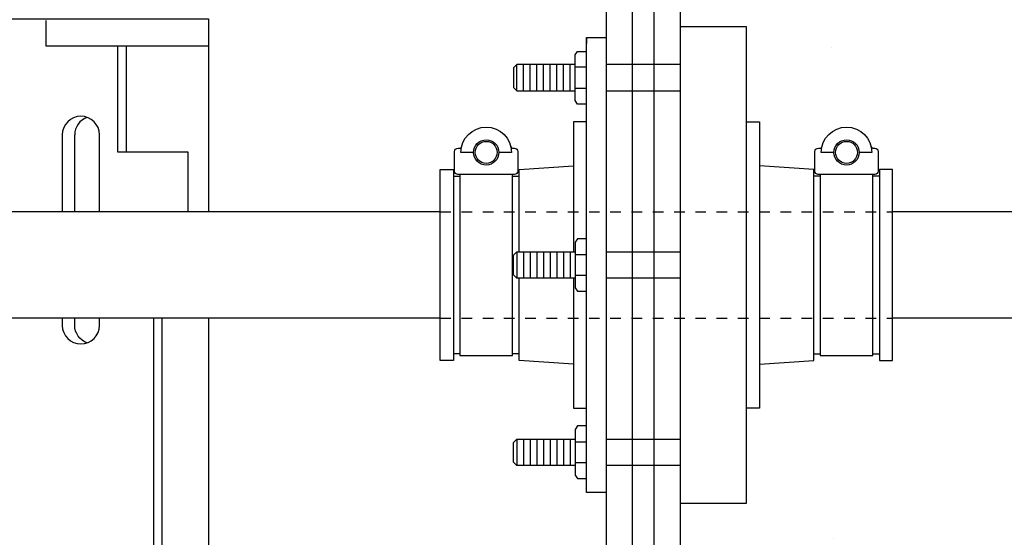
# Model space of a CAD drawing. Extents: x -169 to 2224, y 0 to 2796.
# Tile 442 of 530: x 1891 to 1900, y 932 to 937. Entities that reach past the tile are written whole.
import ezdxf

# ---------------------------------------------------------------- set-up
doc = ezdxf.new("R2010")
doc.units = 0
doc.header["$MEASUREMENT"] = 0
doc.header["$PDSIZE"] = 1
doc.linetypes.add('HIDDEN5', pattern=[0.05, 0.025, -0.025])
doc.layers.get('DEFPOINTS').update_dxf_attribs({"linetype": 'CONTINUOUS'})
for name, color, linetype in [('BOOT-CONDUIT', 1, 'CONTINUOUS'), ('CONDUIT', 2, 'CONTINUOUS'), ('DIM', 3, 'CONTINUOUS'), ('FRP-SUMP', 2, 'CONTINUOUS'), ('PEAGRAVEL-HATCH', 3, 'CONTINUOUS'), ('PROBE', 2, 'CONTINUOUS')]:
    doc.layers.add(name, color=color, linetype=linetype)
doc.styles.add('SIMPLEX', font='simplex')
doc.dimstyles.new('DIM64', dxfattribs={"dimscale": 64, "dimtxt": 0.09375, "dimasz": 0.09375, "dimexe": 0.0625, "dimexo": 0.0625, "dimgap": 0.046875, "dimtad": 1, "dimdec": 4, "dimzin": 3, "dimdsep": 46, "dimlunit": 4, "dimtxsty": 'SIMPLEX', "dimcen": 0, "dimclrd": 256, "dimclre": 256, "dimclrt": 256, "dimadec": 0, "dimazin": 0, "dimtfac": 1, "dimtdec": 4, "dimtmove": 0, "dimatfit": 3, "dimfxl": 1, "dimfrac": 2, "dimtolj": 1, "dimtzin": 0, "dimarcsym": 0})

# ---------------------------------------------------------------- blocks, each defined once
blk = doc.blocks.new('*D48')
at = {"layer": 'DEFPOINTS', "color": 0, "transparency": 16777216}
for p in [(2031.7725, 978.296), (1368.5472, 978.0147), (2031.7725, 700.5233)]:
    blk.add_point(p, dxfattribs=at)
at = {"layer": 'DIM', "lineweight": -2, "transparency": 16777216}
for p, q in [((2031.7725, 974.296), (2031.7725, 696.5233)), ((1368.5472, 974.0147), (1368.5472, 696.5233)), ((1374.5472, 700.5233), (2025.7725, 700.5233))]:
    blk.add_line(p, q, dxfattribs=at)
at = {"layer": 'DIM', "transparency": 16777216}
for points in [[(1374.5472, 701.5233), (1374.5472, 699.5233), (1368.5472, 700.5233)], [(2025.7725, 701.5233), (2025.7725, 699.5233), (2031.7725, 700.5233)]]:
    blk.add_solid(points, dxfattribs=at)
at = {"layer": 'DIM', "transparency": 16777216, "insert": (1700.1599, 708.0947), "char_height": 6, "attachment_point": 5, "style": 'SIMPLEX'}
blk.add_mtext('\\A1;55\'-3 1/4" (F.V. TANK SLAB)', dxfattribs=at)

msp = doc.modelspace()

# ---------------------------------------------------------------- hatches: boundary and pattern name
at = {"layer": 'PEAGRAVEL-HATCH'}
h = msp.add_hatch(dxfattribs=at)
h.set_pattern_fill('AR-SAND', color=256, scale=7.5, style=0)
h.set_pattern_definition([(37.5, (1377.29, 921.773), (-0.47245, 14.45118), [0, -11.4, 0, -12.75, 0, -12.1875]), (7.5, (1377.29, 921.773), (13.2733, 21.1661), [0, -6.15, 0, -10.275, 0, -3.9375]), (327.5, (1368.066, 921.773), (23.35606, 0.04244), [0, -3.75, 0, -13.5, 0, -17.625]), (317.5, (1368.066, 921.773), (22.54595, 6.5826), [0, -1.875, 0, -8.85, 0, -10.125])])
h.paths.add_polyline_path([(1866.9533, 945.77096), (1941.15711, 946.07721), (1929.86671, 921.77328), (1866.9533, 921.77328)])

# ---------------------------------------------------------------- linework, layer by layer
at = {"layer": 'BOOT-CONDUIT', "color": 7}
for p, q in [((1895.87404, 936.40362), (1895.87404, 936.65112)), ((1895.93654, 936.40362), (1895.93654, 936.65112)), ((1895.99904, 936.40362), (1895.99904, 936.65112)), ((1896.06154, 936.40362), (1896.06154, 936.65112)), ((1896.12404, 936.40362), (1896.12404, 936.65112)), ((1896.18654, 936.40362), (1896.18654, 936.65112)), ((1896.24904, 936.40362), (1896.24904, 936.65112)), ((1896.31154, 936.40362), (1896.31154, 936.65112)), ((1896.37404, 936.40362), (1896.37404, 936.65112)), ((1896.52903, 936.62686), (1896.4231, 936.62686)), ((1897.41198, 936.65122), (1896.71198, 936.65122)), ((1896.4231, 936.42787), (1896.52903, 936.42787)), ((1896.71198, 936.40372), (1897.41198, 936.40372)), ((1895.87404, 934.88954), (1895.87404, 934.64204)), ((1895.93654, 934.88954), (1895.93654, 934.64204)), ((1895.99904, 934.88954), (1895.99904, 934.64204)), ((1896.06154, 934.88954), (1896.06154, 934.64204)), ((1896.12404, 934.88954), (1896.12404, 934.64204)), ((1896.18654, 934.88954), (1896.18654, 934.64204)), ((1896.24904, 934.88954), (1896.24904, 934.64204)), ((1896.31154, 934.88954), (1896.31154, 934.64204)), ((1896.37404, 934.88954), (1896.37404, 934.64204)), ((1896.4231, 934.86529), (1896.52903, 934.86529)), ((1896.71198, 934.88944), (1897.41198, 934.88944)), ((1896.52903, 934.6663), (1896.4231, 934.6663)), ((1897.41198, 934.64194), (1896.71198, 934.64194)), ((1895.87404, 933.12797), (1895.87404, 932.88047)), ((1895.93654, 933.12797), (1895.93654, 932.88047)), ((1895.99904, 933.12797), (1895.99904, 932.88047)), ((1896.06154, 933.12797), (1896.06154, 932.88047)), ((1896.12404, 933.12797), (1896.12404, 932.88047)), ((1896.18654, 933.12797), (1896.18654, 932.88047)), ((1896.24904, 933.12797), (1896.24904, 932.88047)), ((1896.31154, 933.12797), (1896.31154, 932.88047)), ((1896.37404, 933.12797), (1896.37404, 932.88047)), ((1896.4231, 933.10371), (1896.52903, 933.10371)), ((1896.71198, 933.12786), (1897.41198, 933.12786)), ((1896.52903, 932.90472), (1896.4231, 932.90472)), ((1897.41198, 932.88036), (1896.71198, 932.88036))]:
    msp.add_line(p, q, dxfattribs=at)
at = {"layer": 'BOOT-CONDUIT', "linetype": 'Continuous'}
for p, q in [((1895.27589, 935.6011), (1895.33776, 935.6011)), ((1895.83276, 935.6011), (1895.89464, 935.6011)), ((1898.727, 935.6011), (1898.66512, 935.6011)), ((1899.28387, 935.6011), (1899.222, 935.6011)), ((1895.33776, 933.93048), (1895.27589, 933.93048)), ((1895.89464, 933.93048), (1895.83276, 933.93048)), ((1898.66512, 933.93048), (1898.727, 933.93048)), ((1899.222, 933.93048), (1899.28387, 933.93048))]:
    msp.add_line(p, q, dxfattribs=at)
for points in [[(1897.41198, 932.52282), (1897.41198, 937.00876), (1898.03073, 937.00876), (1898.03073, 932.52282)], [(1895.27589, 933.8686), (1895.15213, 933.8686), (1895.15213, 935.66298), (1895.27589, 935.66298), (1895.27589, 935.6011), (1895.27589, 933.93048)], [(1899.40762, 933.8686), (1899.40762, 935.66298), (1899.28387, 935.66298), (1899.28387, 935.6011), (1899.28387, 933.93048), (1899.28387, 933.8686)]]:
    msp.add_lwpolyline(points, close=True, dxfattribs=at)
at = {"layer": 'BOOT-CONDUIT'}
msp.add_lwpolyline([(1896.52903, 936.90432), (1896.71198, 936.90432), (1896.71198, 932.62752), (1896.52903, 932.62752), (1896.52903, 936.90432), (1896.52903, 936.84888)], dxfattribs=at)
at = {"layer": 'BOOT-CONDUIT', "color": 7}
for points in [[(1896.52903, 936.27988), (1896.44224, 936.27988), (1896.4231, 936.31303), (1896.4231, 936.7417), (1896.44224, 936.77486), (1896.52903, 936.77486)], [(1896.4231, 936.65112), (1895.87404, 936.65112), (1895.84311, 936.62018), (1895.84311, 936.43456), (1895.84583, 936.43184), (1895.87404, 936.40362), (1896.4231, 936.40362)], [(1895.33776, 935.61694), (1895.33776, 933.91464), (1895.83276, 933.91464), (1895.83276, 935.61694)], [(1898.727, 935.61694), (1898.727, 933.91464), (1899.222, 933.91464), (1899.222, 935.61694)], [(1896.52903, 935.01328), (1896.44224, 935.01328), (1896.4231, 934.98013), (1896.4231, 934.55146), (1896.44224, 934.5183), (1896.52903, 934.5183)], [(1896.4231, 934.64204), (1895.87404, 934.64204), (1895.84311, 934.67298), (1895.84311, 934.8586), (1895.84583, 934.86132), (1895.87404, 934.88954), (1896.4231, 934.88954)], [(1896.52903, 933.25171), (1896.44224, 933.25171), (1896.4231, 933.21855), (1896.4231, 932.78988), (1896.44224, 932.75672), (1896.52903, 932.75672)], [(1896.4231, 932.88047), (1895.87404, 932.88047), (1895.84311, 932.9114), (1895.84311, 933.09703), (1895.84583, 933.09975), (1895.87404, 933.12797), (1896.4231, 933.12797)]]:
    msp.add_lwpolyline(points, dxfattribs=at)
for points in [[(1895.46646, 935.82484), (1895.34766, 935.82484, -1), (1895.82286, 935.82484), (1895.70406, 935.82484)], [(1898.8557, 935.82484), (1898.7369, 935.82484, -1), (1899.2121, 935.82484), (1899.0933, 935.82484)], [(1895.81727, 935.87609, 0.3518718), (1895.83177, 935.86444), (1895.85101, 935.86444, -0.4142136), (1895.88226, 935.83262), (1895.88226, 935.64819, -0.4142136), (1895.85043, 935.61694), (1895.31951, 935.61694, -0.4142134), (1895.28826, 935.64877), (1895.28826, 935.83319, -0.4142137), (1895.32009, 935.86444), (1895.33875, 935.86444, 0.351882), (1895.35325, 935.87609)], [(1899.2065, 935.87609, 0.3518718), (1899.221, 935.86444), (1899.24025, 935.86444, -0.4142136), (1899.2715, 935.83262), (1899.2715, 935.64819, -0.4142136), (1899.23967, 935.61694), (1898.70875, 935.61694, -0.4142134), (1898.6775, 935.64877), (1898.6775, 935.83319, -0.4142137), (1898.70932, 935.86444), (1898.72799, 935.86444, 0.351882), (1898.74249, 935.87609)]]:
    msp.add_lwpolyline(points, format="xyb", dxfattribs=at)
at = {"layer": 'BOOT-CONDUIT', "linetype": 'Continuous'}
for points in [[(1896.52903, 936.11157), (1896.40528, 936.11157), (1896.40528, 934.88954)], [(1898.03073, 936.11157), (1898.15448, 936.11157), (1898.15448, 933.42001), (1898.03073, 933.42001)], [(1895.89464, 934.88954), (1895.89464, 935.6011), (1895.89464, 935.66298), (1896.40528, 935.69869)], [(1898.15448, 933.8329), (1898.66512, 933.8686), (1898.66512, 935.6011), (1898.66512, 935.66298), (1898.15448, 935.69869)], [(1896.40528, 933.8329), (1895.89464, 933.8686), (1895.89464, 934.64204)], [(1896.40528, 934.64204), (1896.40528, 933.42001), (1896.52903, 933.42001)]]:
    msp.add_lwpolyline(points, dxfattribs=at)
at = {"layer": 'BOOT-CONDUIT', "color": 7}
for centre in [(1895.58526, 935.82484), (1898.9745, 935.82484)]:
    msp.add_circle(centre, 0.1188, dxfattribs=at)
at = {"layer": 'BOOT-CONDUIT', "color": 8}
for centre in [(1895.58526, 935.82484), (1898.9745, 935.82484)]:
    msp.add_circle(centre, 0.10296, dxfattribs=at)
at = {"layer": 'CONDUIT'}
for p, q in [((1895.15213, 935.26579), (1889.45018, 935.26579)), ((1910.79834, 935.26579), (1899.40762, 935.26579)), ((1895.15213, 934.26579), (1889.45018, 934.26579)), ((1910.79834, 934.26579), (1899.40762, 934.26579))]:
    msp.add_line(p, q, dxfattribs=at)
at = {"layer": 'CONDUIT', "color": 7, "linetype": 'HIDDEN5'}
for p, q in [((1895.15213, 935.26579), (1899.40762, 935.26579)), ((1895.15213, 934.26579), (1899.40762, 934.26579))]:
    msp.add_line(p, q, dxfattribs=at)
at = {"layer": 'FRP-SUMP'}
msp.add_lwpolyline([(1896.71198, 920.02324), (1896.71198, 922.77324, -0.2216709), (1896.96198, 923.30944), (1896.96198, 941.73473, -0.2216709), (1896.71198, 942.27093), (1896.71198, 944.02093), (1896.46198, 944.02093), (1896.31198, 944.02093), (1896.31198, 944.52093), (1895.56198, 945.77093), (1895.32545, 945.77093), (1896.06198, 944.45569), (1896.06198, 944.05734, 0.4142136), (1896.31198, 943.80734), (1896.46198, 943.80734), (1896.46198, 942.27093, 0.1877632), (1896.71198, 941.62866), (1896.71198, 923.41551, 0.1877632), (1896.46198, 922.77324), (1896.46198, 920.02324), (1896.71198, 920.02324)], format="xyb", close=True, dxfattribs=at)
msp.add_lwpolyline([(1897.16198, 941.83791), (1897.16198, 923.20626, 0.2679492), (1896.91198, 922.77324), (1896.91198, 920.02324), (1897.16198, 920.02324), (1897.16198, 922.77324, -0.4142136), (1897.41198, 923.02324), (1897.41198, 942.02093)], format="xyb", dxfattribs=at)
at = {"layer": 'PROBE'}
msp.add_line((1892.19709, 936.82814), (1892.19709, 935.8294), dxfattribs=at)
at = {"layer": 'PROBE', "color": 7}
for p, q in [((1891.71494, 935.26579), (1891.71494, 935.9895)), ((1891.71494, 934.19816), (1891.71494, 934.26579))]:
    msp.add_line(p, q, dxfattribs=at)
at = {"layer": 'PROBE'}
for points in [[(1890.95122, 935.26579), (1890.95122, 937.07943), (1890.95122, 937.07943), (1892.97274, 937.07943), (1892.97274, 937.07943), (1892.97274, 935.26579)], [(1891.44388, 937.06623), (1891.44388, 936.82814), (1892.97274, 936.82814)], [(1892.11787, 936.82814), (1892.11787, 935.8294), (1892.77804, 935.8294), (1892.77804, 935.26579)], [(1892.97274, 934.26579), (1892.97274, 929.76091)]]:
    msp.add_lwpolyline(points, dxfattribs=at)
at = {"layer": 'PROBE', "color": 7}
for points in [[(1891.94743, 935.26579), (1891.94743, 935.9895, 1), (1891.59724, 935.9895), (1891.59724, 935.26579)], [(1891.59724, 934.26579), (1891.59724, 934.19816, 1), (1891.94743, 934.19816), (1891.94743, 934.26579)], [(1891.59724, 934.26579), (1891.59724, 934.19816, 1), (1891.94743, 934.19816), (1891.94743, 934.26579)], [(1891.83119, 934.03325, -0.3170216), (1891.71494, 934.19816), (1891.71494, 934.26579)]]:
    msp.add_lwpolyline(points, format="xyb", dxfattribs=at)
msp.add_lwpolyline([(1892.45684, 934.26579), (1892.45684, 931.68453), (1892.53571, 931.68453), (1892.53571, 934.26579)], dxfattribs=at)
msp.add_arc((1891.89004, 935.9895), 0.1751, 109.641034, 180, dxfattribs=at)

# ---------------------------------------------------------------- dimensions: what is measured, and where the dimension line sits
at = {"layer": 'DIM'}
dim = msp.add_linear_dim(base=(2031.77254, 700.52328), p1=(1368.54722, 978.01471), p2=(2031.77254, 978.29596), angle=0, text='<> (F.V. TANK SLAB)', dimstyle='DIM64', dxfattribs=at)
dim.commit()
dim.dimension.update_dxf_attribs({"geometry": '*D48', "text_midpoint": (1700.15988, 708.09471)})

doc.saveas('drawing.dxf')
